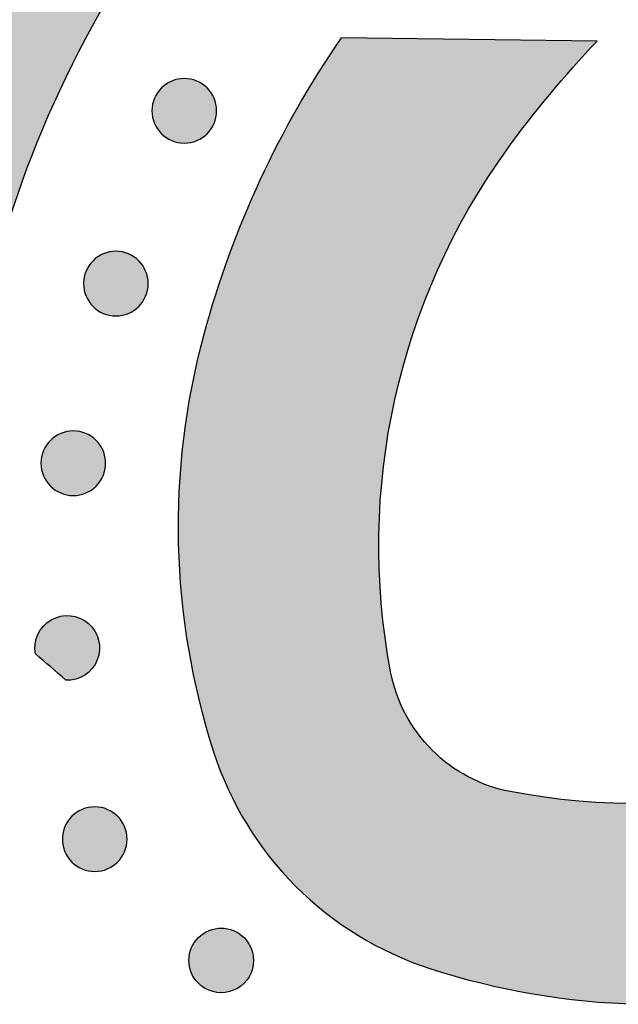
# Model space of a CAD drawing. Header units: millimetres. Extents: x -3873 to -97, y 912 to 4165.
# Tile 341 of 725: x -3167 to -3134, y 1628 to 1682. Entities that reach past the tile are written whole.
import ezdxf

# ---------------------------------------------------------------- set-up
doc = ezdxf.new("R2010")
doc.units = ezdxf.units.MM
doc.layers.add('pattern', color=7, linetype='Continuous', true_color=0x000000)

msp = doc.modelspace()

# ---------------------------------------------------------------- hatches: boundary and pattern name
at = {"layer": 'pattern'}
for points in [[(-3179.837, 1680.423), (-3178.942, 1679.282), (-3178.078, 1678.114), (-3177.244, 1676.919), (-3176.443, 1675.699), (-3175.675, 1674.455), (-3174.941, 1673.188), (-3174.244, 1671.899), (-3173.582, 1670.591), (-3172.958, 1669.265), (-3172.372, 1667.923), (-3171.824, 1666.565), (-3171.315, 1665.194), (-3170.846, 1663.812), (-3170.417, 1662.419), (-3170.028, 1661.019), (-3169.679, 1659.612), (-3169.49, 1661.154), (-3169.26, 1662.694), (-3168.989, 1664.23), (-3168.678, 1665.762), (-3168.326, 1667.287), (-3167.933, 1668.804), (-3167.5, 1670.31), (-3167.028, 1671.806), (-3166.516, 1673.289), (-3165.966, 1674.757), (-3165.378, 1676.209), (-3164.752, 1677.643), (-3164.09, 1679.059), (-3163.392, 1680.455), (-3162.659, 1681.829), (-3161.893, 1683.18), (-3162.872, 1684.98), (-3163.797, 1686.812), (-3164.664, 1688.675), (-3165.473, 1690.564), (-3166.222, 1692.478), (-3166.91, 1694.414), (-3167.536, 1696.369), (-3168.1, 1698.339), (-3168.335, 1699.24), (-3168.553, 1700.148), (-3168.756, 1701.061), (-3168.943, 1701.98), (-3169.114, 1702.904), (-3169.268, 1703.832), (-3169.406, 1704.764), (-3169.527, 1705.701), (-3169.631, 1706.64), (-3169.719, 1707.583), (-3169.789, 1708.527), (-3169.842, 1709.474), (-3169.878, 1710.422), (-3169.897, 1711.371), (-3169.899, 1712.32), (-3169.883, 1713.27), (-3169.85, 1714.219), (-3169.8, 1715.167), (-3169.733, 1716.114), (-3169.649, 1717.059), (-3169.547, 1718.002), (-3169.429, 1718.942), (-3169.293, 1719.878), (-3169.141, 1720.811), (-3168.973, 1721.74), (-3168.787, 1722.664), (-3168.586, 1723.584), (-3168.368, 1724.497), (-3168.135, 1725.406), (-3167.886, 1726.307), (-3167.621, 1727.203), (-3167.341, 1728.091), (-3167.061, 1728.913), (-3166.756, 1729.732), (-3166.425, 1730.546), (-3166.068, 1731.356), (-3165.686, 1732.158), (-3165.279, 1732.953), (-3164.847, 1733.74), (-3164.39, 1734.516), (-3163.908, 1735.281), (-3163.403, 1736.034), (-3162.873, 1736.773), (-3162.321, 1737.498), (-3161.746, 1738.207), (-3161.149, 1738.9), (-3160.531, 1739.575), (-3159.893, 1740.231), (-3159.235, 1740.868), (-3158.559, 1741.485), (-3157.865, 1742.08), (-3157.155, 1742.654), (-3156.429, 1743.205), (-3155.689, 1743.733), (-3154.935, 1744.237), (-3154.169, 1744.718), (-3153.392, 1745.173), (-3152.605, 1745.604), (-3151.809, 1746.009), (-3151.005, 1746.39), (-3150.195, 1746.745), (-3149.38, 1747.074), (-3148.56, 1747.378), (-3147.738, 1747.657), (-3146.849, 1747.935), (-3145.954, 1748.198), (-3145.051, 1748.445), (-3144.143, 1748.677), (-3143.229, 1748.893), (-3142.309, 1749.093), (-3141.384, 1749.276), (-3140.455, 1749.443), (-3139.522, 1749.593), (-3138.585, 1749.727), (-3137.645, 1749.843), (-3136.702, 1749.943), (-3135.757, 1750.026), (-3134.81, 1750.091), (-3133.862, 1750.139), (-3132.912, 1750.17), (-3131.963, 1750.184), (-3131.013, 1750.181), (-3130.064, 1750.16), (-3129.116, 1750.122), (-3128.17, 1750.067), (-3127.225, 1749.995), (-3126.283, 1749.906), (-3125.344, 1749.8), (-3124.408, 1749.677), (-3123.476, 1749.537), (-3122.548, 1749.381), (-3121.624, 1749.209), (-3120.706, 1749.02), (-3119.793, 1748.815), (-3118.886, 1748.595), (-3117.985, 1748.359), (-3116.017, 1747.792), (-3114.066, 1747.162), (-3112.133, 1746.471), (-3110.222, 1745.719), (-3108.335, 1744.908), (-3106.476, 1744.038), (-3104.647, 1743.111), (-3102.85, 1742.129), (-3101.759, 1742.731), (-3100.656, 1743.313), (-3099.541, 1743.875), (-3098.414, 1744.415), (-3097.276, 1744.934), (-3096.128, 1745.432), (-3094.97, 1745.908), (-3093.803, 1746.361), (-3092.628, 1746.793), (-3091.445, 1747.201), (-3090.254, 1747.587), (-3089.057, 1747.95), (-3087.855, 1748.289), (-3086.647, 1748.605), (-3085.434, 1748.898), (-3084.218, 1749.168), (-3087.125, 1749.862), (-3090.013, 1750.646), (-3092.879, 1751.517), (-3095.719, 1752.475), (-3098.528, 1753.519), (-3101.303, 1754.646), (-3104.04, 1755.856), (-3106.735, 1757.147), (-3108.032, 1757.676), (-3109.344, 1758.179), (-3110.672, 1758.655), (-3112.015, 1759.103), (-3113.371, 1759.522), (-3114.739, 1759.912), (-3116.119, 1760.273), (-3117.511, 1760.604), (-3118.912, 1760.904), (-3120.321, 1761.173), (-3121.739, 1761.412), (-3123.163, 1761.618), (-3124.593, 1761.793), (-3126.028, 1761.936), (-3127.466, 1762.047), (-3128.907, 1762.125), (-3130.349, 1762.171), (-3131.791, 1762.185), (-3133.233, 1762.166), (-3134.673, 1762.115), (-3136.11, 1762.032), (-3137.543, 1761.917), (-3138.97, 1761.77), (-3140.392, 1761.592), (-3141.806, 1761.382), (-3143.213, 1761.141), (-3144.61, 1760.871), (-3145.997, 1760.57), (-3147.373, 1760.239), (-3148.737, 1759.88), (-3150.088, 1759.492), (-3151.425, 1759.076), (-3152.572, 1758.688), (-3153.714, 1758.264), (-3154.851, 1757.805), (-3155.98, 1757.31), (-3157.1, 1756.78), (-3158.21, 1756.214), (-3159.307, 1755.614), (-3160.39, 1754.979), (-3161.458, 1754.309), (-3162.509, 1753.606), (-3163.541, 1752.87), (-3164.553, 1752.102), (-3165.544, 1751.302), (-3166.511, 1750.472), (-3167.453, 1749.613), (-3168.37, 1748.725), (-3169.26, 1747.81), (-3170.121, 1746.869), (-3170.953, 1745.903), (-3171.755, 1744.914), (-3172.525, 1743.904), (-3173.263, 1742.873), (-3173.968, 1741.824), (-3174.639, 1740.757), (-3175.276, 1739.675), (-3175.879, 1738.579), (-3176.447, 1737.47), (-3176.979, 1736.351), (-3177.476, 1735.223), (-3177.937, 1734.087), (-3178.363, 1732.945), (-3178.754, 1731.8), (-3179.262, 1730.162), (-3179.726, 1728.512), (-3180.146, 1726.849), (-3180.522, 1725.177), (-3181.061, 1722.428), (-3181.525, 1719.657), (-3181.913, 1716.868), (-3182.224, 1714.064), (-3182.456, 1711.248), (-3182.611, 1708.424), (-3182.686, 1705.594), (-3182.683, 1702.762), (-3182.6, 1699.931), (-3182.438, 1697.104), (-3182.197, 1694.286), (-3181.878, 1691.478), (-3181.482, 1688.685), (-3181.009, 1685.909), (-3180.46, 1683.154)], [(-3134.964, 1681.012), (-3149.008, 1681.193), (-3149.635, 1680.261), (-3150.242, 1679.316), (-3150.83, 1678.356), (-3151.398, 1677.383), (-3151.947, 1676.398), (-3152.474, 1675.4), (-3152.981, 1674.391), (-3153.466, 1673.371), (-3153.93, 1672.342), (-3154.372, 1671.303), (-3154.792, 1670.255), (-3155.189, 1669.2), (-3155.563, 1668.137), (-3155.915, 1667.068), (-3156.243, 1665.993), (-3156.548, 1664.913), (-3156.73, 1664.219), (-3156.9, 1663.52), (-3157.058, 1662.817), (-3157.203, 1662.109), (-3157.336, 1661.398), (-3157.456, 1660.683), (-3157.564, 1659.965), (-3157.658, 1659.243), (-3157.74, 1658.52), (-3157.809, 1657.794), (-3157.864, 1657.066), (-3157.907, 1656.337), (-3157.936, 1655.607), (-3157.952, 1654.876), (-3157.955, 1654.144), (-3157.944, 1653.413), (-3157.92, 1652.681), (-3157.883, 1651.951), (-3157.832, 1651.221), (-3157.769, 1650.493), (-3157.692, 1649.767), (-3157.602, 1649.043), (-3157.499, 1648.321), (-3157.383, 1647.602), (-3157.255, 1646.886), (-3157.114, 1646.174), (-3156.96, 1645.465), (-3156.793, 1644.761), (-3156.615, 1644.061), (-3156.424, 1643.366), (-3156.222, 1642.676), (-3156.007, 1641.991), (-3155.834, 1641.479), (-3155.645, 1640.971), (-3155.44, 1640.468), (-3155.221, 1639.97), (-3154.986, 1639.477), (-3154.737, 1638.991), (-3154.473, 1638.513), (-3154.194, 1638.042), (-3153.902, 1637.579), (-3153.597, 1637.126), (-3153.279, 1636.682), (-3152.948, 1636.249), (-3152.605, 1635.826), (-3152.25, 1635.414), (-3151.884, 1635.014), (-3151.508, 1634.626), (-3151.121, 1634.249), (-3150.722, 1633.883), (-3150.311, 1633.528), (-3149.889, 1633.184), (-3149.456, 1632.852), (-3149.012, 1632.533), (-3148.56, 1632.226), (-3148.098, 1631.933), (-3147.627, 1631.654), (-3147.149, 1631.389), (-3146.664, 1631.139), (-3146.172, 1630.903), (-3145.674, 1630.683), (-3145.171, 1630.477), (-3144.663, 1630.287), (-3144.152, 1630.113), (-3143.468, 1629.897), (-3142.778, 1629.693), (-3142.083, 1629.501), (-3141.384, 1629.322), (-3140.68, 1629.154), (-3139.971, 1628.999), (-3139.259, 1628.856), (-3138.544, 1628.726), (-3137.825, 1628.609), (-3137.103, 1628.505), (-3136.379, 1628.414), (-3135.653, 1628.335), (-3134.925, 1628.27), (-3134.196, 1628.219), (-3133.465, 1628.18), (-3132.734, 1628.155), (-3132.003, 1628.143), (-3131.271, 1628.144), (-3130.54, 1628.158), (-3129.81, 1628.186), (-3129.08, 1628.227), (-3128.352, 1628.281), (-3127.626, 1628.349), (-3126.903, 1628.429), (-3126.181, 1628.522), (-3125.463, 1628.629), (-3124.748, 1628.747), (-3124.036, 1628.879), (-3123.328, 1629.023), (-3122.625, 1629.179), (-3121.925, 1629.348), (-3121.231, 1629.528), (-3120.151, 1629.831), (-3119.075, 1630.158), (-3118.005, 1630.507), (-3116.942, 1630.88), (-3115.885, 1631.275), (-3114.837, 1631.692), (-3113.797, 1632.132), (-3112.767, 1632.594), (-3111.746, 1633.078), (-3110.736, 1633.582), (-3109.738, 1634.108), (-3108.751, 1634.654), (-3107.777, 1635.221), (-3106.816, 1635.807), (-3105.869, 1636.413), (-3104.937, 1637.037), (-3105.091, 1651.082), (-3106.534, 1649.759), (-3108.022, 1648.486), (-3109.554, 1647.265), (-3111.125, 1646.098), (-3111.878, 1645.573), (-3112.646, 1645.064), (-3113.431, 1644.573), (-3114.231, 1644.1), (-3115.046, 1643.644), (-3115.875, 1643.208), (-3116.718, 1642.792), (-3117.573, 1642.396), (-3118.44, 1642.021), (-3119.319, 1641.668), (-3120.208, 1641.336), (-3121.106, 1641.026), (-3122.014, 1640.74), (-3122.93, 1640.476), (-3123.852, 1640.236), (-3124.781, 1640.02), (-3125.715, 1639.827), (-3126.653, 1639.659), (-3127.595, 1639.514), (-3128.539, 1639.395), (-3129.485, 1639.299), (-3130.431, 1639.228), (-3131.377, 1639.181), (-3132.322, 1639.158), (-3133.264, 1639.159), (-3134.203, 1639.184), (-3135.139, 1639.233), (-3136.069, 1639.305), (-3136.994, 1639.4), (-3137.913, 1639.517), (-3138.824, 1639.657), (-3139.727, 1639.818), (-3139.876, 1639.848), (-3140.025, 1639.881), (-3140.174, 1639.916), (-3140.322, 1639.955), (-3140.47, 1639.996), (-3140.617, 1640.04), (-3140.764, 1640.087), (-3140.911, 1640.137), (-3141.056, 1640.19), (-3141.201, 1640.245), (-3141.344, 1640.303), (-3141.487, 1640.364), (-3141.629, 1640.428), (-3141.769, 1640.494), (-3141.908, 1640.563), (-3142.046, 1640.634), (-3142.183, 1640.709), (-3142.318, 1640.785), (-3142.452, 1640.864), (-3142.584, 1640.946), (-3142.714, 1641.03), (-3142.843, 1641.116), (-3142.97, 1641.205), (-3143.095, 1641.296), (-3143.218, 1641.389), (-3143.339, 1641.484), (-3143.459, 1641.582), (-3143.576, 1641.681), (-3143.691, 1641.782), (-3143.804, 1641.885), (-3143.915, 1641.99), (-3144.023, 1642.097), (-3144.13, 1642.206), (-3144.234, 1642.317), (-3144.337, 1642.43), (-3144.438, 1642.545), (-3144.537, 1642.662), (-3144.634, 1642.782), (-3144.729, 1642.903), (-3144.822, 1643.027), (-3144.913, 1643.152), (-3145.002, 1643.279), (-3145.088, 1643.408), (-3145.171, 1643.539), (-3145.253, 1643.671), (-3145.332, 1643.805), (-3145.408, 1643.94), (-3145.482, 1644.077), (-3145.553, 1644.215), (-3145.622, 1644.354), (-3145.688, 1644.495), (-3145.751, 1644.636), (-3145.812, 1644.779), (-3145.87, 1644.923), (-3145.925, 1645.068), (-3145.977, 1645.213), (-3146.027, 1645.36), (-3146.073, 1645.507), (-3146.117, 1645.654), (-3146.158, 1645.802), (-3146.196, 1645.951), (-3146.232, 1646.099), (-3146.264, 1646.248), (-3146.294, 1646.398), (-3146.454, 1647.301), (-3146.591, 1648.212), (-3146.707, 1649.131), (-3146.8, 1650.056), (-3146.87, 1650.987), (-3146.917, 1651.922), (-3146.94, 1652.862), (-3146.94, 1653.804), (-3146.915, 1654.749), (-3146.866, 1655.694), (-3146.793, 1656.641), (-3146.696, 1657.586), (-3146.574, 1658.53), (-3146.428, 1659.472), (-3146.258, 1660.41), (-3146.064, 1661.343), (-3145.846, 1662.271), (-3145.604, 1663.194), (-3145.338, 1664.109), (-3145.05, 1665.016), (-3144.739, 1665.914), (-3144.405, 1666.802), (-3144.05, 1667.68), (-3143.673, 1668.547), (-3143.276, 1669.401), (-3142.858, 1670.243), (-3142.42, 1671.071), (-3141.964, 1671.885), (-3141.489, 1672.684), (-3140.996, 1673.468), (-3140.486, 1674.236), (-3139.96, 1674.987), (-3138.79, 1676.557), (-3137.566, 1678.086), (-3136.29, 1679.572)], [(-3158.87, 1678.44), (-3158.842, 1678.467), (-3158.813, 1678.494), (-3158.783, 1678.521), (-3158.753, 1678.547), (-3158.721, 1678.573), (-3158.688, 1678.598), (-3158.655, 1678.623), (-3158.621, 1678.647), (-3158.586, 1678.67), (-3158.55, 1678.693), (-3158.514, 1678.715), (-3158.477, 1678.736), (-3158.439, 1678.756), (-3158.4, 1678.776), (-3158.36, 1678.795), (-3158.32, 1678.813), (-3158.279, 1678.83), (-3158.238, 1678.846), (-3158.196, 1678.861), (-3158.154, 1678.875), (-3158.111, 1678.888), (-3158.067, 1678.9), (-3158.023, 1678.911), (-3157.979, 1678.921), (-3157.934, 1678.93), (-3157.889, 1678.937), (-3157.844, 1678.944), (-3157.799, 1678.949), (-3157.753, 1678.953), (-3157.707, 1678.956), (-3157.661, 1678.958), (-3157.615, 1678.958), (-3157.569, 1678.957), (-3157.524, 1678.956), (-3157.478, 1678.953), (-3157.432, 1678.948), (-3157.387, 1678.943), (-3157.341, 1678.937), (-3157.296, 1678.929), (-3157.252, 1678.92), (-3157.208, 1678.91), (-3157.164, 1678.899), (-3157.12, 1678.887), (-3157.077, 1678.874), (-3157.035, 1678.86), (-3156.993, 1678.845), (-3156.951, 1678.829), (-3156.911, 1678.811), (-3156.871, 1678.794), (-3156.831, 1678.775), (-3156.793, 1678.755), (-3156.755, 1678.734), (-3156.717, 1678.713), (-3156.681, 1678.691), (-3156.645, 1678.668), (-3156.61, 1678.645), (-3156.576, 1678.621), (-3156.543, 1678.596), (-3156.511, 1678.571), (-3156.479, 1678.545), (-3156.448, 1678.519), (-3156.418, 1678.492), (-3156.389, 1678.465), (-3156.361, 1678.437), (-3156.334, 1678.409), (-3156.307, 1678.38), (-3156.28, 1678.35), (-3156.254, 1678.319), (-3156.228, 1678.288), (-3156.203, 1678.255), (-3156.178, 1678.222), (-3156.154, 1678.188), (-3156.131, 1678.153), (-3156.108, 1678.117), (-3156.086, 1678.081), (-3156.065, 1678.043), (-3156.044, 1678.005), (-3156.025, 1677.967), (-3156.006, 1677.927), (-3155.988, 1677.887), (-3155.971, 1677.846), (-3155.955, 1677.805), (-3155.94, 1677.763), (-3155.926, 1677.72), (-3155.913, 1677.677), (-3155.901, 1677.634), (-3155.89, 1677.59), (-3155.88, 1677.546), (-3155.871, 1677.501), (-3155.864, 1677.456), (-3155.857, 1677.411), (-3155.852, 1677.365), (-3155.848, 1677.32), (-3155.845, 1677.274), (-3155.843, 1677.228), (-3155.843, 1677.182), (-3155.843, 1677.136), (-3155.845, 1677.09), (-3155.848, 1677.045), (-3155.852, 1676.999), (-3155.858, 1676.953), (-3155.864, 1676.908), (-3155.872, 1676.863), (-3155.881, 1676.819), (-3155.891, 1676.774), (-3155.902, 1676.73), (-3155.914, 1676.687), (-3155.927, 1676.644), (-3155.941, 1676.602), (-3155.956, 1676.56), (-3155.972, 1676.518), (-3155.989, 1676.478), (-3156.007, 1676.437), (-3156.026, 1676.398), (-3156.046, 1676.359), (-3156.066, 1676.321), (-3156.088, 1676.284), (-3156.11, 1676.248), (-3156.133, 1676.212), (-3156.156, 1676.177), (-3156.18, 1676.143), (-3156.205, 1676.11), (-3156.23, 1676.077), (-3156.256, 1676.046), (-3156.282, 1676.015), (-3156.309, 1675.985), (-3156.336, 1675.956), (-3156.364, 1675.928), (-3156.392, 1675.9), (-3156.421, 1675.873), (-3156.451, 1675.847), (-3156.482, 1675.82), (-3156.513, 1675.795), (-3156.546, 1675.77), (-3156.579, 1675.745), (-3156.613, 1675.721), (-3156.648, 1675.698), (-3156.684, 1675.675), (-3156.72, 1675.653), (-3156.758, 1675.632), (-3156.796, 1675.611), (-3156.834, 1675.591), (-3156.874, 1675.573), (-3156.914, 1675.555), (-3156.955, 1675.538), (-3156.996, 1675.522), (-3157.038, 1675.507), (-3157.08, 1675.493), (-3157.123, 1675.48), (-3157.167, 1675.468), (-3157.211, 1675.457), (-3157.255, 1675.447), (-3157.3, 1675.438), (-3157.345, 1675.431), (-3157.39, 1675.424), (-3157.435, 1675.419), (-3157.481, 1675.415), (-3157.527, 1675.412), (-3157.573, 1675.41), (-3157.619, 1675.41), (-3157.665, 1675.41), (-3157.711, 1675.412), (-3157.756, 1675.415), (-3157.802, 1675.419), (-3157.847, 1675.425), (-3157.893, 1675.431), (-3157.938, 1675.439), (-3157.982, 1675.448), (-3158.027, 1675.457), (-3158.07, 1675.468), (-3158.114, 1675.481), (-3158.157, 1675.494), (-3158.199, 1675.508), (-3158.241, 1675.523), (-3158.283, 1675.539), (-3158.323, 1675.556), (-3158.363, 1675.574), (-3158.403, 1675.593), (-3158.441, 1675.613), (-3158.479, 1675.633), (-3158.517, 1675.655), (-3158.553, 1675.677), (-3158.589, 1675.699), (-3158.624, 1675.723), (-3158.658, 1675.747), (-3158.691, 1675.772), (-3158.724, 1675.797), (-3158.755, 1675.823), (-3158.786, 1675.849), (-3158.816, 1675.876), (-3158.845, 1675.903), (-3158.873, 1675.93), (-3158.9, 1675.959), (-3158.927, 1675.988), (-3158.954, 1676.018), (-3158.98, 1676.048), (-3159.006, 1676.08), (-3159.031, 1676.112), (-3159.056, 1676.146), (-3159.08, 1676.18), (-3159.103, 1676.215), (-3159.126, 1676.251), (-3159.148, 1676.287), (-3159.169, 1676.324), (-3159.19, 1676.362), (-3159.209, 1676.401), (-3159.228, 1676.441), (-3159.246, 1676.481), (-3159.263, 1676.521), (-3159.279, 1676.563), (-3159.294, 1676.605), (-3159.308, 1676.647), (-3159.321, 1676.69), (-3159.333, 1676.734), (-3159.344, 1676.778), (-3159.354, 1676.822), (-3159.363, 1676.867), (-3159.37, 1676.912), (-3159.377, 1676.957), (-3159.382, 1677.002), (-3159.386, 1677.048), (-3159.389, 1677.094), (-3159.391, 1677.14), (-3159.391, 1677.186), (-3159.391, 1677.231), (-3159.389, 1677.277), (-3159.386, 1677.323), (-3159.382, 1677.369), (-3159.376, 1677.414), (-3159.37, 1677.459), (-3159.362, 1677.504), (-3159.353, 1677.549), (-3159.343, 1677.593), (-3159.332, 1677.637), (-3159.32, 1677.681), (-3159.307, 1677.724), (-3159.293, 1677.766), (-3159.278, 1677.808), (-3159.262, 1677.849), (-3159.245, 1677.89), (-3159.227, 1677.93), (-3159.208, 1677.97), (-3159.188, 1678.008), (-3159.168, 1678.046), (-3159.146, 1678.084), (-3159.124, 1678.12), (-3159.101, 1678.156), (-3159.078, 1678.191), (-3159.054, 1678.225), (-3159.029, 1678.258), (-3159.004, 1678.29), (-3158.978, 1678.322), (-3158.952, 1678.353), (-3158.925, 1678.383), (-3158.898, 1678.411)], [(-3162.625, 1668.957), (-3162.597, 1668.985), (-3162.568, 1669.012), (-3162.538, 1669.038), (-3162.507, 1669.065), (-3162.476, 1669.09), (-3162.443, 1669.116), (-3162.41, 1669.14), (-3162.376, 1669.164), (-3162.341, 1669.188), (-3162.305, 1669.21), (-3162.269, 1669.232), (-3162.231, 1669.254), (-3162.193, 1669.274), (-3162.154, 1669.294), (-3162.115, 1669.312), (-3162.075, 1669.33), (-3162.034, 1669.347), (-3161.993, 1669.363), (-3161.951, 1669.378), (-3161.908, 1669.393), (-3161.865, 1669.406), (-3161.822, 1669.418), (-3161.778, 1669.428), (-3161.734, 1669.438), (-3161.689, 1669.447), (-3161.644, 1669.455), (-3161.599, 1669.461), (-3161.553, 1669.466), (-3161.508, 1669.47), (-3161.462, 1669.473), (-3161.416, 1669.475), (-3161.37, 1669.476), (-3161.324, 1669.475), (-3161.278, 1669.473), (-3161.232, 1669.47), (-3161.187, 1669.466), (-3161.141, 1669.461), (-3161.096, 1669.454), (-3161.051, 1669.446), (-3161.007, 1669.438), (-3160.962, 1669.428), (-3160.918, 1669.417), (-3160.875, 1669.405), (-3160.832, 1669.391), (-3160.789, 1669.377), (-3160.748, 1669.362), (-3160.706, 1669.346), (-3160.665, 1669.329), (-3160.625, 1669.311), (-3160.586, 1669.292), (-3160.547, 1669.272), (-3160.509, 1669.252), (-3160.472, 1669.231), (-3160.436, 1669.209), (-3160.4, 1669.186), (-3160.365, 1669.162), (-3160.331, 1669.138), (-3160.298, 1669.114), (-3160.265, 1669.088), (-3160.234, 1669.062), (-3160.203, 1669.036), (-3160.173, 1669.009), (-3160.144, 1668.982), (-3160.116, 1668.955), (-3160.088, 1668.927), (-3160.061, 1668.897), (-3160.035, 1668.868), (-3160.008, 1668.837), (-3159.983, 1668.805), (-3159.957, 1668.773), (-3159.933, 1668.739), (-3159.909, 1668.705), (-3159.885, 1668.67), (-3159.863, 1668.635), (-3159.841, 1668.598), (-3159.82, 1668.561), (-3159.799, 1668.523), (-3159.779, 1668.484), (-3159.761, 1668.445), (-3159.743, 1668.404), (-3159.726, 1668.364), (-3159.71, 1668.322), (-3159.695, 1668.28), (-3159.681, 1668.238), (-3159.667, 1668.195), (-3159.655, 1668.151), (-3159.645, 1668.108), (-3159.635, 1668.063), (-3159.626, 1668.019), (-3159.618, 1667.974), (-3159.612, 1667.928), (-3159.607, 1667.883), (-3159.603, 1667.837), (-3159.6, 1667.791), (-3159.598, 1667.746), (-3159.597, 1667.7), (-3159.598, 1667.654), (-3159.6, 1667.608), (-3159.603, 1667.562), (-3159.607, 1667.516), (-3159.612, 1667.471), (-3159.619, 1667.426), (-3159.627, 1667.381), (-3159.635, 1667.336), (-3159.645, 1667.292), (-3159.656, 1667.248), (-3159.668, 1667.204), (-3159.682, 1667.161), (-3159.696, 1667.119), (-3159.711, 1667.077), (-3159.727, 1667.036), (-3159.744, 1666.995), (-3159.762, 1666.955), (-3159.781, 1666.916), (-3159.801, 1666.877), (-3159.821, 1666.839), (-3159.842, 1666.802), (-3159.865, 1666.765), (-3159.887, 1666.729), (-3159.911, 1666.695), (-3159.935, 1666.66), (-3159.959, 1666.627), (-3159.985, 1666.595), (-3160.011, 1666.563), (-3160.037, 1666.532), (-3160.064, 1666.503), (-3160.091, 1666.474), (-3160.118, 1666.445), (-3160.146, 1666.418), (-3160.176, 1666.391), (-3160.205, 1666.364), (-3160.236, 1666.338), (-3160.268, 1666.312), (-3160.3, 1666.287), (-3160.334, 1666.262), (-3160.368, 1666.238), (-3160.403, 1666.215), (-3160.438, 1666.192), (-3160.475, 1666.17), (-3160.512, 1666.149), (-3160.55, 1666.129), (-3160.589, 1666.109), (-3160.628, 1666.09), (-3160.669, 1666.072), (-3160.709, 1666.055), (-3160.751, 1666.039), (-3160.793, 1666.024), (-3160.835, 1666.01), (-3160.878, 1665.997), (-3160.922, 1665.985), (-3160.966, 1665.974), (-3161.01, 1665.964), (-3161.054, 1665.956), (-3161.099, 1665.948), (-3161.145, 1665.942), (-3161.19, 1665.936), (-3161.236, 1665.932), (-3161.282, 1665.929), (-3161.327, 1665.928), (-3161.373, 1665.927), (-3161.419, 1665.928), (-3161.465, 1665.929), (-3161.511, 1665.932), (-3161.557, 1665.937), (-3161.602, 1665.942), (-3161.647, 1665.949), (-3161.692, 1665.956), (-3161.737, 1665.965), (-3161.781, 1665.975), (-3161.825, 1665.986), (-3161.869, 1665.998), (-3161.912, 1666.011), (-3161.954, 1666.025), (-3161.996, 1666.04), (-3162.037, 1666.057), (-3162.078, 1666.074), (-3162.118, 1666.092), (-3162.157, 1666.11), (-3162.196, 1666.13), (-3162.234, 1666.151), (-3162.271, 1666.172), (-3162.308, 1666.194), (-3162.344, 1666.217), (-3162.379, 1666.24), (-3162.413, 1666.264), (-3162.446, 1666.289), (-3162.478, 1666.314), (-3162.51, 1666.34), (-3162.541, 1666.366), (-3162.57, 1666.393), (-3162.599, 1666.42), (-3162.628, 1666.448), (-3162.655, 1666.476), (-3162.682, 1666.505), (-3162.709, 1666.535), (-3162.735, 1666.566), (-3162.761, 1666.597), (-3162.786, 1666.63), (-3162.811, 1666.663), (-3162.835, 1666.697), (-3162.858, 1666.732), (-3162.881, 1666.768), (-3162.903, 1666.805), (-3162.924, 1666.842), (-3162.944, 1666.88), (-3162.964, 1666.919), (-3162.983, 1666.958), (-3163.001, 1666.998), (-3163.018, 1667.039), (-3163.034, 1667.08), (-3163.049, 1667.122), (-3163.063, 1667.165), (-3163.076, 1667.208), (-3163.088, 1667.251), (-3163.099, 1667.295), (-3163.109, 1667.339), (-3163.117, 1667.384), (-3163.125, 1667.429), (-3163.131, 1667.474), (-3163.137, 1667.52), (-3163.141, 1667.565), (-3163.144, 1667.611), (-3163.145, 1667.657), (-3163.146, 1667.703), (-3163.145, 1667.749), (-3163.144, 1667.795), (-3163.141, 1667.841), (-3163.136, 1667.886), (-3163.131, 1667.932), (-3163.124, 1667.977), (-3163.117, 1668.022), (-3163.108, 1668.067), (-3163.098, 1668.111), (-3163.087, 1668.155), (-3163.075, 1668.198), (-3163.062, 1668.241), (-3163.048, 1668.284), (-3163.033, 1668.326), (-3163.016, 1668.367), (-3162.999, 1668.408), (-3162.981, 1668.448), (-3162.963, 1668.487), (-3162.943, 1668.526), (-3162.922, 1668.564), (-3162.901, 1668.601), (-3162.879, 1668.637), (-3162.856, 1668.673), (-3162.833, 1668.708), (-3162.809, 1668.742), (-3162.784, 1668.775), (-3162.759, 1668.808), (-3162.733, 1668.839), (-3162.707, 1668.87), (-3162.68, 1668.9), (-3162.653, 1668.929)], [(-3164.962, 1659.098), (-3164.934, 1659.125), (-3164.905, 1659.152), (-3164.875, 1659.179), (-3164.844, 1659.205), (-3164.812, 1659.231), (-3164.78, 1659.256), (-3164.746, 1659.281), (-3164.712, 1659.305), (-3164.677, 1659.328), (-3164.642, 1659.351), (-3164.605, 1659.373), (-3164.568, 1659.394), (-3164.53, 1659.415), (-3164.491, 1659.434), (-3164.452, 1659.453), (-3164.412, 1659.471), (-3164.371, 1659.488), (-3164.329, 1659.504), (-3164.287, 1659.519), (-3164.245, 1659.533), (-3164.202, 1659.546), (-3164.158, 1659.558), (-3164.115, 1659.569), (-3164.07, 1659.579), (-3164.026, 1659.588), (-3163.981, 1659.595), (-3163.935, 1659.602), (-3163.89, 1659.607), (-3163.844, 1659.611), (-3163.798, 1659.614), (-3163.753, 1659.616), (-3163.707, 1659.616), (-3163.661, 1659.616), (-3163.615, 1659.614), (-3163.569, 1659.611), (-3163.523, 1659.607), (-3163.478, 1659.601), (-3163.433, 1659.595), (-3163.388, 1659.587), (-3163.343, 1659.578), (-3163.299, 1659.568), (-3163.255, 1659.557), (-3163.212, 1659.545), (-3163.169, 1659.532), (-3163.126, 1659.518), (-3163.084, 1659.503), (-3163.043, 1659.487), (-3163.002, 1659.47), (-3162.962, 1659.452), (-3162.923, 1659.433), (-3162.884, 1659.413), (-3162.846, 1659.393), (-3162.809, 1659.371), (-3162.772, 1659.349), (-3162.736, 1659.326), (-3162.702, 1659.303), (-3162.668, 1659.279), (-3162.634, 1659.254), (-3162.602, 1659.229), (-3162.57, 1659.203), (-3162.54, 1659.177), (-3162.51, 1659.15), (-3162.481, 1659.123), (-3162.453, 1659.095), (-3162.425, 1659.067), (-3162.398, 1659.038), (-3162.371, 1659.008), (-3162.345, 1658.978), (-3162.319, 1658.946), (-3162.294, 1658.913), (-3162.269, 1658.88), (-3162.245, 1658.846), (-3162.222, 1658.811), (-3162.199, 1658.775), (-3162.177, 1658.739), (-3162.156, 1658.701), (-3162.136, 1658.663), (-3162.116, 1658.625), (-3162.097, 1658.585), (-3162.079, 1658.545), (-3162.062, 1658.504), (-3162.046, 1658.463), (-3162.031, 1658.421), (-3162.017, 1658.379), (-3162.004, 1658.336), (-3161.992, 1658.292), (-3161.981, 1658.248), (-3161.971, 1658.204), (-3161.963, 1658.159), (-3161.955, 1658.114), (-3161.949, 1658.069), (-3161.943, 1658.024), (-3161.939, 1657.978), (-3161.936, 1657.932), (-3161.935, 1657.886), (-3161.934, 1657.84), (-3161.935, 1657.794), (-3161.937, 1657.749), (-3161.94, 1657.703), (-3161.944, 1657.657), (-3161.949, 1657.612), (-3161.956, 1657.566), (-3161.963, 1657.521), (-3161.972, 1657.477), (-3161.982, 1657.432), (-3161.993, 1657.389), (-3162.005, 1657.345), (-3162.018, 1657.302), (-3162.032, 1657.26), (-3162.047, 1657.218), (-3162.064, 1657.176), (-3162.081, 1657.136), (-3162.099, 1657.096), (-3162.118, 1657.056), (-3162.137, 1657.018), (-3162.158, 1656.98), (-3162.179, 1656.942), (-3162.201, 1656.906), (-3162.224, 1656.87), (-3162.247, 1656.835), (-3162.271, 1656.801), (-3162.296, 1656.768), (-3162.321, 1656.735), (-3162.347, 1656.704), (-3162.373, 1656.673), (-3162.4, 1656.643), (-3162.427, 1656.614), (-3162.455, 1656.586), (-3162.483, 1656.559), (-3162.512, 1656.532), (-3162.542, 1656.505), (-3162.573, 1656.479), (-3162.604, 1656.453), (-3162.637, 1656.428), (-3162.67, 1656.403), (-3162.704, 1656.379), (-3162.739, 1656.356), (-3162.775, 1656.333), (-3162.812, 1656.311), (-3162.849, 1656.29), (-3162.887, 1656.269), (-3162.926, 1656.25), (-3162.965, 1656.231), (-3163.005, 1656.213), (-3163.046, 1656.196), (-3163.087, 1656.18), (-3163.129, 1656.165), (-3163.172, 1656.151), (-3163.215, 1656.138), (-3163.258, 1656.126), (-3163.302, 1656.115), (-3163.346, 1656.105), (-3163.391, 1656.096), (-3163.436, 1656.089), (-3163.481, 1656.082), (-3163.527, 1656.077), (-3163.572, 1656.073), (-3163.618, 1656.07), (-3163.664, 1656.068), (-3163.71, 1656.068), (-3163.756, 1656.068), (-3163.802, 1656.07), (-3163.848, 1656.073), (-3163.893, 1656.077), (-3163.939, 1656.083), (-3163.984, 1656.089), (-3164.029, 1656.097), (-3164.074, 1656.106), (-3164.118, 1656.116), (-3164.162, 1656.127), (-3164.205, 1656.139), (-3164.248, 1656.152), (-3164.291, 1656.166), (-3164.333, 1656.181), (-3164.374, 1656.197), (-3164.415, 1656.214), (-3164.455, 1656.232), (-3164.494, 1656.251), (-3164.533, 1656.271), (-3164.571, 1656.291), (-3164.608, 1656.313), (-3164.645, 1656.335), (-3164.68, 1656.358), (-3164.715, 1656.381), (-3164.749, 1656.405), (-3164.782, 1656.43), (-3164.815, 1656.455), (-3164.846, 1656.481), (-3164.877, 1656.507), (-3164.907, 1656.534), (-3164.936, 1656.561), (-3164.964, 1656.589), (-3164.992, 1656.617), (-3165.019, 1656.646), (-3165.045, 1656.676), (-3165.072, 1656.706), (-3165.097, 1656.738), (-3165.123, 1656.771), (-3165.147, 1656.804), (-3165.171, 1656.838), (-3165.195, 1656.873), (-3165.217, 1656.909), (-3165.239, 1656.945), (-3165.261, 1656.983), (-3165.281, 1657.021), (-3165.301, 1657.059), (-3165.319, 1657.099), (-3165.337, 1657.139), (-3165.354, 1657.18), (-3165.37, 1657.221), (-3165.386, 1657.263), (-3165.4, 1657.305), (-3165.413, 1657.348), (-3165.425, 1657.392), (-3165.436, 1657.436), (-3165.445, 1657.48), (-3165.454, 1657.525), (-3165.462, 1657.57), (-3165.468, 1657.615), (-3165.473, 1657.66), (-3165.477, 1657.706), (-3165.48, 1657.752), (-3165.482, 1657.798), (-3165.483, 1657.844), (-3165.482, 1657.89), (-3165.48, 1657.935), (-3165.477, 1657.981), (-3165.473, 1658.027), (-3165.468, 1658.072), (-3165.461, 1658.118), (-3165.453, 1658.163), (-3165.445, 1658.207), (-3165.435, 1658.252), (-3165.424, 1658.295), (-3165.412, 1658.339), (-3165.399, 1658.382), (-3165.384, 1658.424), (-3165.369, 1658.466), (-3165.353, 1658.508), (-3165.336, 1658.548), (-3165.318, 1658.588), (-3165.299, 1658.628), (-3165.279, 1658.666), (-3165.259, 1658.704), (-3165.238, 1658.742), (-3165.216, 1658.778), (-3165.193, 1658.814), (-3165.169, 1658.849), (-3165.145, 1658.883), (-3165.121, 1658.916), (-3165.095, 1658.949), (-3165.07, 1658.98), (-3165.043, 1659.011), (-3165.017, 1659.041), (-3164.989, 1659.07)], [(-3165.785, 1647.379), (-3165.79, 1647.411), (-3165.795, 1647.443), (-3165.8, 1647.475), (-3165.804, 1647.507), (-3165.807, 1647.54), (-3165.81, 1647.573), (-3165.812, 1647.606), (-3165.813, 1647.639), (-3165.814, 1647.673), (-3165.814, 1647.707), (-3165.814, 1647.74), (-3165.813, 1647.774), (-3165.811, 1647.808), (-3165.809, 1647.843), (-3165.806, 1647.877), (-3165.802, 1647.911), (-3165.798, 1647.945), (-3165.793, 1647.979), (-3165.787, 1648.014), (-3165.781, 1648.048), (-3165.773, 1648.082), (-3165.766, 1648.116), (-3165.757, 1648.15), (-3165.748, 1648.184), (-3165.738, 1648.218), (-3165.728, 1648.251), (-3165.716, 1648.285), (-3165.704, 1648.318), (-3165.692, 1648.351), (-3165.679, 1648.384), (-3165.665, 1648.416), (-3165.65, 1648.449), (-3165.635, 1648.48), (-3165.619, 1648.512), (-3165.603, 1648.543), (-3165.586, 1648.574), (-3165.568, 1648.605), (-3165.55, 1648.635), (-3165.531, 1648.665), (-3165.512, 1648.694), (-3165.492, 1648.723), (-3165.471, 1648.752), (-3165.45, 1648.78), (-3165.429, 1648.807), (-3165.407, 1648.834), (-3165.385, 1648.861), (-3165.362, 1648.887), (-3165.338, 1648.912), (-3165.315, 1648.937), (-3165.291, 1648.962), (-3165.266, 1648.985), (-3165.241, 1649.009), (-3165.216, 1649.031), (-3165.191, 1649.054), (-3165.165, 1649.075), (-3165.139, 1649.096), (-3165.112, 1649.117), (-3165.086, 1649.136), (-3165.059, 1649.156), (-3165.032, 1649.174), (-3165.004, 1649.192), (-3164.977, 1649.21), (-3164.949, 1649.227), (-3164.921, 1649.243), (-3164.893, 1649.259), (-3164.865, 1649.274), (-3164.836, 1649.289), (-3164.806, 1649.303), (-3164.777, 1649.317), (-3164.746, 1649.331), (-3164.716, 1649.343), (-3164.685, 1649.356), (-3164.654, 1649.368), (-3164.622, 1649.379), (-3164.59, 1649.39), (-3164.557, 1649.4), (-3164.525, 1649.41), (-3164.492, 1649.419), (-3164.458, 1649.427), (-3164.425, 1649.435), (-3164.391, 1649.442), (-3164.357, 1649.449), (-3164.323, 1649.454), (-3164.288, 1649.46), (-3164.254, 1649.464), (-3164.219, 1649.468), (-3164.184, 1649.471), (-3164.149, 1649.474), (-3164.114, 1649.476), (-3164.079, 1649.477), (-3164.044, 1649.477), (-3164.008, 1649.477), (-3163.973, 1649.476), (-3163.938, 1649.474), (-3163.902, 1649.472), (-3163.867, 1649.469), (-3163.832, 1649.465), (-3163.797, 1649.46), (-3163.762, 1649.455), (-3163.727, 1649.449), (-3163.693, 1649.443), (-3163.658, 1649.436), (-3163.624, 1649.428), (-3163.59, 1649.419), (-3163.556, 1649.41), (-3163.522, 1649.4), (-3163.489, 1649.389), (-3163.456, 1649.378), (-3163.423, 1649.366), (-3163.391, 1649.354), (-3163.358, 1649.341), (-3163.327, 1649.327), (-3163.295, 1649.313), (-3163.264, 1649.299), (-3163.234, 1649.283), (-3163.204, 1649.268), (-3163.174, 1649.251), (-3163.144, 1649.234), (-3163.116, 1649.217), (-3163.087, 1649.199), (-3163.059, 1649.181), (-3163.032, 1649.163), (-3163.005, 1649.144), (-3162.978, 1649.124), (-3162.952, 1649.104), (-3162.927, 1649.084), (-3162.901, 1649.064), (-3162.877, 1649.043), (-3162.853, 1649.021), (-3162.829, 1649), (-3162.805, 1648.977), (-3162.782, 1648.954), (-3162.759, 1648.931), (-3162.737, 1648.906), (-3162.714, 1648.882), (-3162.692, 1648.857), (-3162.671, 1648.831), (-3162.65, 1648.805), (-3162.629, 1648.778), (-3162.609, 1648.751), (-3162.589, 1648.723), (-3162.569, 1648.695), (-3162.55, 1648.667), (-3162.532, 1648.637), (-3162.514, 1648.608), (-3162.497, 1648.578), (-3162.48, 1648.548), (-3162.464, 1648.517), (-3162.448, 1648.486), (-3162.433, 1648.454), (-3162.418, 1648.422), (-3162.404, 1648.39), (-3162.391, 1648.357), (-3162.378, 1648.325), (-3162.366, 1648.291), (-3162.355, 1648.258), (-3162.344, 1648.224), (-3162.334, 1648.19), (-3162.325, 1648.156), (-3162.316, 1648.122), (-3162.308, 1648.088), (-3162.301, 1648.053), (-3162.294, 1648.018), (-3162.288, 1647.984), (-3162.283, 1647.949), (-3162.278, 1647.914), (-3162.275, 1647.879), (-3162.271, 1647.844), (-3162.269, 1647.809), (-3162.267, 1647.774), (-3162.266, 1647.739), (-3162.266, 1647.704), (-3162.266, 1647.669), (-3162.267, 1647.634), (-3162.269, 1647.6), (-3162.271, 1647.565), (-3162.274, 1647.531), (-3162.278, 1647.497), (-3162.282, 1647.463), (-3162.287, 1647.429), (-3162.293, 1647.396), (-3162.299, 1647.362), (-3162.306, 1647.329), (-3162.313, 1647.297), (-3162.321, 1647.264), (-3162.329, 1647.232), (-3162.338, 1647.2), (-3162.348, 1647.169), (-3162.358, 1647.138), (-3162.369, 1647.107), (-3162.38, 1647.077), (-3162.392, 1647.047), (-3162.404, 1647.017), (-3162.417, 1646.987), (-3162.43, 1646.958), (-3162.444, 1646.928), (-3162.459, 1646.899), (-3162.474, 1646.869), (-3162.49, 1646.84), (-3162.506, 1646.811), (-3162.523, 1646.782), (-3162.541, 1646.754), (-3162.559, 1646.725), (-3162.578, 1646.697), (-3162.598, 1646.669), (-3162.618, 1646.642), (-3162.639, 1646.614), (-3162.66, 1646.587), (-3162.682, 1646.561), (-3162.705, 1646.534), (-3162.728, 1646.508), (-3162.752, 1646.483), (-3162.776, 1646.458), (-3162.801, 1646.433), (-3162.826, 1646.409), (-3162.852, 1646.385), (-3162.878, 1646.362), (-3162.905, 1646.339), (-3162.932, 1646.317), (-3162.96, 1646.295), (-3162.988, 1646.274), (-3163.017, 1646.253), (-3163.046, 1646.233), (-3163.076, 1646.214), (-3163.105, 1646.195), (-3163.136, 1646.176), (-3163.166, 1646.159), (-3163.197, 1646.142), (-3163.228, 1646.125), (-3163.26, 1646.109), (-3163.292, 1646.094), (-3163.324, 1646.08), (-3163.356, 1646.066), (-3163.388, 1646.053), (-3163.421, 1646.04), (-3163.454, 1646.028), (-3163.487, 1646.017), (-3163.52, 1646.006), (-3163.553, 1645.997), (-3163.587, 1645.988), (-3163.62, 1645.979), (-3163.653, 1645.971), (-3163.687, 1645.964), (-3163.72, 1645.958), (-3163.754, 1645.952), (-3163.787, 1645.947), (-3163.82, 1645.942), (-3163.854, 1645.938), (-3163.887, 1645.935), (-3163.92, 1645.933), (-3163.953, 1645.931), (-3163.986, 1645.929), (-3164.019, 1645.929), (-3164.051, 1645.929), (-3164.084, 1645.929), (-3164.116, 1645.93)], [(-3163.786, 1638.462), (-3163.758, 1638.49), (-3163.729, 1638.517), (-3163.699, 1638.544), (-3163.668, 1638.57), (-3163.636, 1638.595), (-3163.604, 1638.621), (-3163.571, 1638.645), (-3163.536, 1638.669), (-3163.501, 1638.693), (-3163.466, 1638.715), (-3163.429, 1638.737), (-3163.392, 1638.759), (-3163.354, 1638.779), (-3163.315, 1638.799), (-3163.276, 1638.818), (-3163.236, 1638.835), (-3163.195, 1638.852), (-3163.153, 1638.868), (-3163.111, 1638.884), (-3163.069, 1638.898), (-3163.026, 1638.911), (-3162.983, 1638.923), (-3162.939, 1638.934), (-3162.894, 1638.943), (-3162.85, 1638.952), (-3162.805, 1638.96), (-3162.759, 1638.966), (-3162.714, 1638.971), (-3162.668, 1638.975), (-3162.623, 1638.978), (-3162.577, 1638.98), (-3162.531, 1638.981), (-3162.485, 1638.98), (-3162.439, 1638.978), (-3162.393, 1638.975), (-3162.347, 1638.971), (-3162.302, 1638.966), (-3162.257, 1638.959), (-3162.212, 1638.951), (-3162.167, 1638.943), (-3162.123, 1638.933), (-3162.079, 1638.922), (-3162.036, 1638.91), (-3161.993, 1638.897), (-3161.95, 1638.882), (-3161.908, 1638.867), (-3161.867, 1638.851), (-3161.826, 1638.834), (-3161.786, 1638.816), (-3161.747, 1638.797), (-3161.708, 1638.778), (-3161.67, 1638.757), (-3161.633, 1638.736), (-3161.596, 1638.714), (-3161.561, 1638.691), (-3161.526, 1638.667), (-3161.492, 1638.643), (-3161.458, 1638.619), (-3161.426, 1638.593), (-3161.394, 1638.568), (-3161.364, 1638.541), (-3161.334, 1638.515), (-3161.305, 1638.487), (-3161.277, 1638.46), (-3161.249, 1638.432), (-3161.222, 1638.403), (-3161.195, 1638.373), (-3161.169, 1638.342), (-3161.143, 1638.31), (-3161.118, 1638.278), (-3161.093, 1638.245), (-3161.069, 1638.21), (-3161.046, 1638.175), (-3161.023, 1638.14), (-3161.001, 1638.103), (-3160.98, 1638.066), (-3160.96, 1638.028), (-3160.94, 1637.989), (-3160.921, 1637.95), (-3160.903, 1637.91), (-3160.886, 1637.869), (-3160.87, 1637.827), (-3160.855, 1637.785), (-3160.841, 1637.743), (-3160.828, 1637.7), (-3160.816, 1637.657), (-3160.805, 1637.613), (-3160.795, 1637.568), (-3160.787, 1637.524), (-3160.779, 1637.479), (-3160.773, 1637.433), (-3160.767, 1637.388), (-3160.763, 1637.342), (-3160.76, 1637.297), (-3160.759, 1637.251), (-3160.758, 1637.205), (-3160.759, 1637.159), (-3160.761, 1637.113), (-3160.764, 1637.067), (-3160.768, 1637.021), (-3160.773, 1636.976), (-3160.78, 1636.931), (-3160.787, 1636.886), (-3160.796, 1636.841), (-3160.806, 1636.797), (-3160.817, 1636.753), (-3160.829, 1636.71), (-3160.842, 1636.667), (-3160.856, 1636.624), (-3160.872, 1636.582), (-3160.888, 1636.541), (-3160.905, 1636.5), (-3160.923, 1636.46), (-3160.942, 1636.421), (-3160.961, 1636.382), (-3160.982, 1636.344), (-3161.003, 1636.307), (-3161.025, 1636.27), (-3161.048, 1636.235), (-3161.071, 1636.2), (-3161.095, 1636.166), (-3161.12, 1636.132), (-3161.145, 1636.1), (-3161.171, 1636.068), (-3161.197, 1636.038), (-3161.224, 1636.008), (-3161.251, 1635.979), (-3161.279, 1635.951), (-3161.307, 1635.923), (-3161.336, 1635.896), (-3161.366, 1635.869), (-3161.397, 1635.843), (-3161.429, 1635.817), (-3161.461, 1635.792), (-3161.494, 1635.767), (-3161.528, 1635.743), (-3161.563, 1635.72), (-3161.599, 1635.697), (-3161.636, 1635.675), (-3161.673, 1635.654), (-3161.711, 1635.634), (-3161.75, 1635.614), (-3161.789, 1635.595), (-3161.829, 1635.577), (-3161.87, 1635.56), (-3161.911, 1635.544), (-3161.953, 1635.529), (-3161.996, 1635.515), (-3162.039, 1635.502), (-3162.082, 1635.49), (-3162.126, 1635.479), (-3162.17, 1635.469), (-3162.215, 1635.461), (-3162.26, 1635.453), (-3162.305, 1635.447), (-3162.351, 1635.441), (-3162.396, 1635.437), (-3162.442, 1635.434), (-3162.488, 1635.433), (-3162.534, 1635.432), (-3162.58, 1635.433), (-3162.626, 1635.435), (-3162.672, 1635.438), (-3162.717, 1635.442), (-3162.763, 1635.447), (-3162.808, 1635.454), (-3162.853, 1635.461), (-3162.898, 1635.47), (-3162.942, 1635.48), (-3162.986, 1635.491), (-3163.029, 1635.503), (-3163.072, 1635.516), (-3163.115, 1635.53), (-3163.157, 1635.546), (-3163.198, 1635.562), (-3163.239, 1635.579), (-3163.279, 1635.597), (-3163.318, 1635.616), (-3163.357, 1635.635), (-3163.395, 1635.656), (-3163.432, 1635.677), (-3163.469, 1635.699), (-3163.504, 1635.722), (-3163.539, 1635.745), (-3163.573, 1635.769), (-3163.607, 1635.794), (-3163.639, 1635.819), (-3163.671, 1635.845), (-3163.701, 1635.871), (-3163.731, 1635.898), (-3163.76, 1635.925), (-3163.788, 1635.953), (-3163.816, 1635.981), (-3163.843, 1636.01), (-3163.87, 1636.04), (-3163.896, 1636.071), (-3163.921, 1636.103), (-3163.947, 1636.135), (-3163.971, 1636.168), (-3163.995, 1636.202), (-3164.019, 1636.237), (-3164.041, 1636.273), (-3164.063, 1636.31), (-3164.085, 1636.347), (-3164.105, 1636.385), (-3164.125, 1636.424), (-3164.144, 1636.463), (-3164.161, 1636.503), (-3164.178, 1636.544), (-3164.194, 1636.585), (-3164.21, 1636.627), (-3164.224, 1636.67), (-3164.237, 1636.713), (-3164.249, 1636.756), (-3164.26, 1636.8), (-3164.269, 1636.844), (-3164.278, 1636.889), (-3164.286, 1636.934), (-3164.292, 1636.979), (-3164.297, 1637.025), (-3164.301, 1637.07), (-3164.304, 1637.116), (-3164.306, 1637.162), (-3164.307, 1637.208), (-3164.306, 1637.254), (-3164.304, 1637.3), (-3164.301, 1637.346), (-3164.297, 1637.391), (-3164.292, 1637.437), (-3164.285, 1637.482), (-3164.278, 1637.527), (-3164.269, 1637.572), (-3164.259, 1637.616), (-3164.248, 1637.66), (-3164.236, 1637.703), (-3164.223, 1637.746), (-3164.208, 1637.789), (-3164.193, 1637.831), (-3164.177, 1637.872), (-3164.16, 1637.913), (-3164.142, 1637.953), (-3164.123, 1637.992), (-3164.104, 1638.031), (-3164.083, 1638.069), (-3164.062, 1638.106), (-3164.04, 1638.143), (-3164.017, 1638.178), (-3163.993, 1638.213), (-3163.969, 1638.247), (-3163.945, 1638.281), (-3163.919, 1638.313), (-3163.894, 1638.345), (-3163.867, 1638.375), (-3163.841, 1638.405), (-3163.813, 1638.434)], [(-3156.847, 1629.297), (-3156.875, 1629.325), (-3156.902, 1629.354), (-3156.929, 1629.384), (-3156.955, 1629.415), (-3156.981, 1629.447), (-3157.006, 1629.479), (-3157.03, 1629.512), (-3157.054, 1629.546), (-3157.078, 1629.581), (-3157.1, 1629.617), (-3157.122, 1629.654), (-3157.144, 1629.691), (-3157.164, 1629.729), (-3157.184, 1629.768), (-3157.202, 1629.807), (-3157.22, 1629.847), (-3157.237, 1629.888), (-3157.253, 1629.929), (-3157.268, 1629.971), (-3157.283, 1630.014), (-3157.296, 1630.057), (-3157.308, 1630.1), (-3157.318, 1630.144), (-3157.328, 1630.188), (-3157.337, 1630.233), (-3157.345, 1630.278), (-3157.351, 1630.323), (-3157.356, 1630.369), (-3157.36, 1630.414), (-3157.363, 1630.46), (-3157.365, 1630.506), (-3157.366, 1630.552), (-3157.365, 1630.598), (-3157.363, 1630.643), (-3157.36, 1630.689), (-3157.356, 1630.735), (-3157.351, 1630.78), (-3157.344, 1630.825), (-3157.336, 1630.87), (-3157.328, 1630.915), (-3157.318, 1630.959), (-3157.307, 1631.003), (-3157.295, 1631.047), (-3157.282, 1631.09), (-3157.267, 1631.132), (-3157.252, 1631.174), (-3157.236, 1631.215), (-3157.219, 1631.256), (-3157.201, 1631.296), (-3157.182, 1631.335), (-3157.163, 1631.374), (-3157.142, 1631.412), (-3157.121, 1631.449), (-3157.099, 1631.486), (-3157.076, 1631.521), (-3157.052, 1631.556), (-3157.028, 1631.59), (-3157.004, 1631.624), (-3156.978, 1631.656), (-3156.953, 1631.688), (-3156.926, 1631.718), (-3156.9, 1631.748), (-3156.873, 1631.777), (-3156.845, 1631.805), (-3156.817, 1631.833), (-3156.788, 1631.86), (-3156.758, 1631.886), (-3156.727, 1631.913), (-3156.696, 1631.938), (-3156.663, 1631.964), (-3156.63, 1631.988), (-3156.596, 1632.012), (-3156.561, 1632.036), (-3156.525, 1632.058), (-3156.488, 1632.08), (-3156.451, 1632.101), (-3156.413, 1632.122), (-3156.374, 1632.142), (-3156.335, 1632.16), (-3156.295, 1632.178), (-3156.254, 1632.195), (-3156.213, 1632.211), (-3156.171, 1632.226), (-3156.128, 1632.24), (-3156.086, 1632.253), (-3156.042, 1632.265), (-3155.998, 1632.276), (-3155.954, 1632.286), (-3155.909, 1632.295), (-3155.864, 1632.302), (-3155.819, 1632.309), (-3155.774, 1632.314), (-3155.728, 1632.318), (-3155.682, 1632.321), (-3155.636, 1632.323), (-3155.59, 1632.323), (-3155.545, 1632.323), (-3155.499, 1632.321), (-3155.453, 1632.318), (-3155.407, 1632.314), (-3155.362, 1632.308), (-3155.317, 1632.302), (-3155.272, 1632.294), (-3155.227, 1632.285), (-3155.183, 1632.276), (-3155.139, 1632.265), (-3155.096, 1632.252), (-3155.053, 1632.239), (-3155.01, 1632.225), (-3154.968, 1632.21), (-3154.927, 1632.194), (-3154.886, 1632.177), (-3154.846, 1632.159), (-3154.807, 1632.14), (-3154.768, 1632.12), (-3154.73, 1632.1), (-3154.693, 1632.079), (-3154.656, 1632.056), (-3154.621, 1632.034), (-3154.586, 1632.01), (-3154.552, 1631.986), (-3154.519, 1631.962), (-3154.486, 1631.936), (-3154.455, 1631.911), (-3154.424, 1631.884), (-3154.394, 1631.858), (-3154.365, 1631.83), (-3154.337, 1631.803), (-3154.309, 1631.775), (-3154.282, 1631.746), (-3154.256, 1631.716), (-3154.229, 1631.685), (-3154.204, 1631.653), (-3154.179, 1631.621), (-3154.154, 1631.588), (-3154.13, 1631.553), (-3154.107, 1631.519), (-3154.084, 1631.483), (-3154.062, 1631.446), (-3154.041, 1631.409), (-3154.02, 1631.371), (-3154.001, 1631.332), (-3153.982, 1631.293), (-3153.964, 1631.253), (-3153.947, 1631.212), (-3153.931, 1631.171), (-3153.916, 1631.129), (-3153.902, 1631.086), (-3153.889, 1631.043), (-3153.877, 1631), (-3153.866, 1630.956), (-3153.856, 1630.912), (-3153.847, 1630.867), (-3153.84, 1630.822), (-3153.833, 1630.777), (-3153.828, 1630.731), (-3153.824, 1630.686), (-3153.821, 1630.64), (-3153.819, 1630.594), (-3153.819, 1630.548), (-3153.819, 1630.502), (-3153.821, 1630.457), (-3153.824, 1630.411), (-3153.828, 1630.365), (-3153.834, 1630.32), (-3153.84, 1630.274), (-3153.848, 1630.23), (-3153.857, 1630.185), (-3153.867, 1630.141), (-3153.878, 1630.097), (-3153.89, 1630.053), (-3153.903, 1630.01), (-3153.917, 1629.968), (-3153.932, 1629.926), (-3153.948, 1629.885), (-3153.965, 1629.844), (-3153.983, 1629.804), (-3154.002, 1629.765), (-3154.022, 1629.726), (-3154.042, 1629.688), (-3154.064, 1629.651), (-3154.086, 1629.614), (-3154.108, 1629.579), (-3154.132, 1629.544), (-3154.156, 1629.51), (-3154.181, 1629.476), (-3154.206, 1629.444), (-3154.232, 1629.412), (-3154.258, 1629.382), (-3154.285, 1629.352), (-3154.312, 1629.323), (-3154.339, 1629.295), (-3154.367, 1629.267), (-3154.397, 1629.24), (-3154.426, 1629.213), (-3154.457, 1629.187), (-3154.489, 1629.162), (-3154.521, 1629.136), (-3154.555, 1629.112), (-3154.589, 1629.088), (-3154.624, 1629.064), (-3154.659, 1629.042), (-3154.696, 1629.02), (-3154.733, 1628.998), (-3154.771, 1628.978), (-3154.81, 1628.958), (-3154.849, 1628.94), (-3154.889, 1628.922), (-3154.93, 1628.905), (-3154.971, 1628.889), (-3155.013, 1628.874), (-3155.056, 1628.86), (-3155.099, 1628.847), (-3155.142, 1628.835), (-3155.186, 1628.824), (-3155.23, 1628.814), (-3155.275, 1628.805), (-3155.32, 1628.798), (-3155.365, 1628.791), (-3155.411, 1628.786), (-3155.456, 1628.782), (-3155.502, 1628.779), (-3155.548, 1628.777), (-3155.594, 1628.777), (-3155.64, 1628.777), (-3155.686, 1628.779), (-3155.731, 1628.782), (-3155.777, 1628.786), (-3155.822, 1628.792), (-3155.868, 1628.798), (-3155.913, 1628.806), (-3155.957, 1628.814), (-3156.001, 1628.824), (-3156.045, 1628.835), (-3156.089, 1628.847), (-3156.132, 1628.861), (-3156.174, 1628.875), (-3156.216, 1628.89), (-3156.257, 1628.906), (-3156.298, 1628.923), (-3156.338, 1628.941), (-3156.378, 1628.96), (-3156.416, 1628.98), (-3156.454, 1629), (-3156.491, 1629.021), (-3156.528, 1629.043), (-3156.564, 1629.066), (-3156.598, 1629.09), (-3156.633, 1629.114), (-3156.666, 1629.138), (-3156.698, 1629.164), (-3156.73, 1629.189), (-3156.76, 1629.216), (-3156.79, 1629.242), (-3156.819, 1629.27)]]:
    msp.add_hatch(color=256, dxfattribs=at).paths.add_polyline_path(points, flags=0)

# ---------------------------------------------------------------- linework, layer by layer
msp.add_line((-3134.964, 1681.012), (-3149.008, 1681.193), dxfattribs=at)
at = {"layer": 'pattern', "extrusion": (0, 0, -1)}
for centre in [(3157.617, 1677.184), (3161.372, 1667.701), (3163.708, 1657.842), (3162.532, 1637.206)]:
    msp.add_circle(centre, 1.774, dxfattribs=at)
for centre, radius, start, end in [((3110.511, 1653.133), 59.522, 6.24884, 30.31787), ((3093.848, 1641.836), 56.792, 35.7134, 43.6152), ((3109.808, 1653.31), 37.135, 349.2718, 35.7134), ((3164.04, 1647.703), 1.774, 349.4817, 272.4407), ((3138.173, 1647.936), 8.266, 315.0546, 349.2718), ((3132.745, 1676.291), 37.135, 234.3958, 280.8374), ((3138.173, 1647.936), 8.266, 280.8374, 315.0546), ((3155.592, 1630.55), 1.773, 315.0546, 135.0546), ((3155.592, 1630.55), 1.773, 135.0546, 315.0546)]:
    msp.add_arc(centre, radius, start, end, dxfattribs=at)
at = {"layer": 'pattern'}
for centre, radius, start, end in [((-3104.967, 1650.909), 53.449, 145.4868, 164.8107), ((-3117.69, 1654.363), 40.266, 164.8107, 197.8942), ((-3328.843, 1457.859), 250.012, 48.78556, 49.29205), ((-3138.449, 1647.66), 18.45, 197.8942, 224.9454), ((-3138.449, 1647.66), 18.45, 224.9454, 251.9966), ((-3131.707, 1668.407), 40.266, 251.9966, 285.0801)]:
    msp.add_arc(centre, radius, start, end, dxfattribs=at)

doc.saveas('drawing.dxf')
